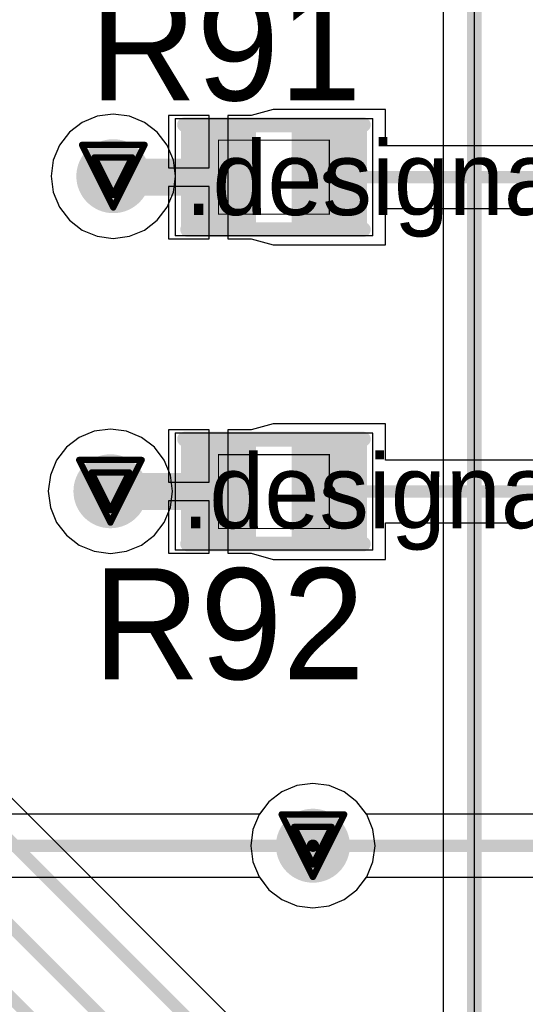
# Model space of a CAD drawing. Header units: millimetres. Extents: x 138 to 555, y 26 to 334.
# Tile 505 of 656: x 316 to 320, y 181 to 189. Entities that reach past the tile are written whole.
import ezdxf

# ---------------------------------------------------------------- set-up
doc = ezdxf.new("R2010")
doc.units = ezdxf.units.MM
for name, color, linetype in [('BottomLayer', 5, 'Continuous'), ('DrillDrawing', 1, 'Continuous'), ('Mechanical20', 56, 'Continuous'), ('Mechanical27', 56, 'Continuous'), ('MidLayer1', 16, 'Continuous'), ('MidLayer2', 76, 'Continuous'), ('MidLayer3', 90, 'Continuous'), ('MidLayer4', 156, 'Continuous'), ('MultiLayer', 9, 'Continuous'), ('TopLayer', 1, 'Continuous'), ('TopOverlay', 2, 'Continuous'), ('TopPaste', 8, 'Continuous'), ('TopSolder', 216, 'Continuous'), ('ViaHoleLayer', 16, 'Continuous')]:
    doc.layers.add(name, color=color, linetype=linetype)

# ---------------------------------------------------------------- blocks, each defined once
blk = doc.blocks.new('R0402_639')
at = {"layer": 'Mechanical20', "const_width": 0.01}
for points in [[(-0.8, 0.475), (-0.8, -0.475)], [(0.8, 0.475), (-0.8, 0.475)], [(0.8, 0.475), (0.8, -0.475)], [(0.8, -0.475), (-0.8, -0.475)]]:
    blk.add_lwpolyline(points, dxfattribs=at)
at = {"layer": 'Mechanical20', "const_width": 0.005}
for points in [[(-0.8025, 0.475, 1), (-0.7975, 0.475, 1)], [(-0.8025, 0.475, 1), (-0.7975, 0.475, 1)], [(0.7975, 0.475, 1), (0.8025, 0.475, 1)], [(0.7975, 0.475, 1), (0.8025, 0.475, 1)], [(-0.8025, -0.475, 1), (-0.7975, -0.475, 1)], [(-0.8025, -0.475, 1), (-0.7975, -0.475, 1)], [(0.7975, -0.475, 1), (0.8025, -0.475, 1)], [(0.7975, -0.475, 1), (0.8025, -0.475, 1)]]:
    blk.add_lwpolyline(points, format="xyb", close=True, dxfattribs=at)
at = {"layer": 'Mechanical27', "const_width": 0.01}
for points in [[(-0.45, 0.3), (-0.45, -0.3)], [(0.45, 0.3), (-0.45, 0.3)], [(0.45, 0.3), (0.45, -0.3)], [(0.45, -0.3), (-0.45, -0.3)]]:
    blk.add_lwpolyline(points, dxfattribs=at)
at = {"layer": 'Mechanical27', "const_width": 0.005}
for points in [[(-0.4525, 0.3, 1), (-0.4475, 0.3, 1)], [(-0.4525, 0.3, 1), (-0.4475, 0.3, 1)], [(0.4475, 0.3, 1), (0.4525, 0.3, 1)], [(0.4475, 0.3, 1), (0.4525, 0.3, 1)], [(-0.4525, -0.3, 1), (-0.4475, -0.3, 1)], [(-0.4525, -0.3, 1), (-0.4475, -0.3, 1)], [(0.4475, -0.3, 1), (0.4525, -0.3, 1)], [(0.4475, -0.3, 1), (0.4525, -0.3, 1)]]:
    blk.add_lwpolyline(points, format="xyb", close=True, dxfattribs=at)
at = {"layer": 'TopLayer'}
for points in [[(-0.195, -0.35), (-0.195, 0.35), (-0.705, -0.35), (-0.705, 0.35)], [(0.705, -0.35), (0.705, 0.35), (0.195, -0.35), (0.195, 0.35)]]:
    blk.add_solid(points, dxfattribs=at)
at = {"layer": 'TopOverlay', "const_width": 0.12}
for points in [[(0.7, 0.425), (-0.725, 0.425)], [(0.725, -0.425), (-0.725, -0.425)]]:
    blk.add_lwpolyline(points, dxfattribs=at)
at = {"layer": 'TopOverlay', "const_width": 0.06}
for points in [[(-0.755, 0.425, 1), (-0.695, 0.425, 1)], [(0.67, 0.425, 1), (0.73, 0.425, 1)], [(-0.755, -0.425, 1), (-0.695, -0.425, 1)], [(0.695, -0.425, 1), (0.755, -0.425, 1)]]:
    blk.add_lwpolyline(points, format="xyb", close=True, dxfattribs=at)
at = {"layer": 'TopPaste'}
for points in [[(-0.195, -0.35), (-0.195, 0.35), (-0.705, -0.35), (-0.705, 0.35)], [(0.705, -0.35), (0.705, 0.35), (0.195, -0.35), (0.195, 0.35)]]:
    blk.add_solid(points, dxfattribs=at)
at = {"layer": 'TopSolder'}
for points in [[(-0.145, -0.4), (-0.145, 0.4), (-0.755, -0.4), (-0.755, 0.4)], [(0.755, -0.4), (0.755, 0.4), (0.145, -0.4), (0.145, 0.4)]]:
    blk.add_solid(points, dxfattribs=at)
blk = doc.blocks.new('R0402_640')
at = {"layer": 'Mechanical20', "const_width": 0.01}
for points in [[(-0.8, 0.475), (-0.8, -0.475)], [(0.8, 0.475), (-0.8, 0.475)], [(0.8, 0.475), (0.8, -0.475)], [(0.8, -0.475), (-0.8, -0.475)]]:
    blk.add_lwpolyline(points, dxfattribs=at)
at = {"layer": 'Mechanical20', "const_width": 0.005}
for points in [[(-0.8025, 0.475, 1), (-0.7975, 0.475, 1)], [(-0.8025, 0.475, 1), (-0.7975, 0.475, 1)], [(0.7975, 0.475, 1), (0.8025, 0.475, 1)], [(0.7975, 0.475, 1), (0.8025, 0.475, 1)], [(-0.8025, -0.475, 1), (-0.7975, -0.475, 1)], [(-0.8025, -0.475, 1), (-0.7975, -0.475, 1)], [(0.7975, -0.475, 1), (0.8025, -0.475, 1)], [(0.7975, -0.475, 1), (0.8025, -0.475, 1)]]:
    blk.add_lwpolyline(points, format="xyb", close=True, dxfattribs=at)
at = {"layer": 'Mechanical27', "const_width": 0.01}
for points in [[(-0.45, 0.3), (-0.45, -0.3)], [(0.45, 0.3), (-0.45, 0.3)], [(0.45, 0.3), (0.45, -0.3)], [(0.45, -0.3), (-0.45, -0.3)]]:
    blk.add_lwpolyline(points, dxfattribs=at)
at = {"layer": 'Mechanical27', "const_width": 0.005}
for points in [[(-0.4525, 0.3, 1), (-0.4475, 0.3, 1)], [(-0.4525, 0.3, 1), (-0.4475, 0.3, 1)], [(0.4475, 0.3, 1), (0.4525, 0.3, 1)], [(0.4475, 0.3, 1), (0.4525, 0.3, 1)], [(-0.4525, -0.3, 1), (-0.4475, -0.3, 1)], [(-0.4525, -0.3, 1), (-0.4475, -0.3, 1)], [(0.4475, -0.3, 1), (0.4525, -0.3, 1)], [(0.4475, -0.3, 1), (0.4525, -0.3, 1)]]:
    blk.add_lwpolyline(points, format="xyb", close=True, dxfattribs=at)
at = {"layer": 'TopLayer'}
for points in [[(-0.195, -0.35), (-0.195, 0.35), (-0.705, -0.35), (-0.705, 0.35)], [(0.705, -0.35), (0.705, 0.35), (0.195, -0.35), (0.195, 0.35)]]:
    blk.add_solid(points, dxfattribs=at)
at = {"layer": 'TopOverlay', "const_width": 0.12}
for points in [[(0.7, 0.425), (-0.725, 0.425)], [(0.725, -0.425), (-0.725, -0.425)]]:
    blk.add_lwpolyline(points, dxfattribs=at)
at = {"layer": 'TopOverlay', "const_width": 0.06}
for points in [[(-0.755, 0.425, 1), (-0.695, 0.425, 1)], [(0.67, 0.425, 1), (0.73, 0.425, 1)], [(-0.755, -0.425, 1), (-0.695, -0.425, 1)], [(0.695, -0.425, 1), (0.755, -0.425, 1)]]:
    blk.add_lwpolyline(points, format="xyb", close=True, dxfattribs=at)
at = {"layer": 'TopPaste'}
for points in [[(-0.195, -0.35), (-0.195, 0.35), (-0.705, -0.35), (-0.705, 0.35)], [(0.705, -0.35), (0.705, 0.35), (0.195, -0.35), (0.195, 0.35)]]:
    blk.add_solid(points, dxfattribs=at)
at = {"layer": 'TopSolder'}
for points in [[(-0.145, -0.4), (-0.145, 0.4), (-0.755, -0.4), (-0.755, 0.4)], [(0.755, -0.4), (0.755, 0.4), (0.145, -0.4), (0.145, 0.4)]]:
    blk.add_solid(points, dxfattribs=at)
blk = doc.blocks.new('CON_CVILUX_CH87_20_2_V_1_00_939')
at = {"layer": 'Mechanical20', "const_width": 0.01}
blk.add_lwpolyline([(16.75, -4.8), (-16.75, -4.8)], dxfattribs=at)
at = {"layer": 'Mechanical27', "const_width": 0.01}
blk.add_lwpolyline([(16.51, -4.55), (-16.51, -4.55)], dxfattribs=at)
at = {"layer": 'TopOverlay', "const_width": 0.12}
blk.add_lwpolyline([(16.51, -4.55), (-16.51, -4.55)], dxfattribs=at)

msp = doc.modelspace()

# ---------------------------------------------------------------- linework, layer by layer
at = {"layer": 'BottomLayer'}
for p, q in [((318.3311, 182.6968), (318.2095, 182.6465)), ((318.4616, 182.714), (318.3311, 182.6968)), ((318.5921, 182.6968), (318.4616, 182.714)), ((318.7138, 182.6465), (318.5921, 182.6968)), ((318.2095, 182.6465), (318.105, 182.5663)), ((318.8182, 182.5663), (318.7138, 182.6465)), ((318.105, 182.5663), (318.027, 182.4646)), ((318.8984, 182.4619), (318.8182, 182.5663)), ((318.027, 182.4646), (268.0096, 182.4646)), ((318.9488, 182.3402), (318.8984, 182.4619)), ((318.9659, 182.2097), (318.9488, 182.3402)), ((318.9488, 182.0792), (318.9659, 182.2097)), ((318.8984, 181.9575), (318.9488, 182.0792)), ((268.0068, 181.9548), (318.027, 181.9548)), ((318.027, 181.9548), (318.105, 181.8531)), ((318.8182, 181.8531), (318.8984, 181.9575)), ((318.105, 181.8531), (318.2095, 181.773)), ((318.7138, 181.773), (318.8182, 181.8531)), ((318.2095, 181.773), (318.3311, 181.7226)), ((318.3311, 181.7226), (318.4616, 181.7054)), ((318.4616, 181.7054), (318.5921, 181.7226)), ((318.5921, 181.7226), (318.7138, 181.773))]:
    msp.add_line(p, q, dxfattribs=at)
for points, const_width in [([(316.6925, 187.6405, 1), (316.9925, 187.6405, 1)], 0.3), ([(316.6689, 185.0847, 1), (316.9689, 185.0847, 1)], 0.3), ([(318.3116, 182.2097, 1), (318.6116, 182.2097, 1)], 0.3), ([(318.4366, 182.2097, 1), (318.4866, 182.2097, 1)], 0.05)]:
    msp.add_lwpolyline(points, format="xyb", close=True, dxfattribs=dict(at, const_width=const_width))
at = {"layer": 'BottomLayer', "const_width": 0.1}
msp.add_lwpolyline([(268.0068, 182.2097), (318.4616, 182.2097)], dxfattribs=at)
at = {"layer": 'DrillDrawing', "const_width": 0.0508}
for points in [[(316.5885, 187.8945), (317.0965, 187.8945)], [(316.5885, 187.8945), (316.8425, 187.3865)], [(316.8425, 187.3865), (317.0965, 187.8945)], [(316.6901, 187.7929), (316.9949, 187.7929)], [(316.6901, 187.7929), (316.8425, 187.4881)], [(316.8425, 187.4881), (316.9949, 187.7929)], [(316.5649, 185.3387), (317.0729, 185.3387)], [(316.5649, 185.3387), (316.8189, 184.8307)], [(316.8189, 184.8307), (317.0729, 185.3387)], [(316.6665, 185.2371), (316.9713, 185.2371)], [(316.6665, 185.2371), (316.8189, 184.9323)], [(316.8189, 184.9323), (316.9713, 185.2371)], [(318.2076, 182.4637), (318.7156, 182.4637)], [(318.2076, 182.4637), (318.4616, 181.9557)], [(318.4616, 181.9557), (318.7156, 182.4637)], [(318.3092, 182.3621), (318.614, 182.3621)], [(318.3092, 182.3621), (318.4616, 182.0573)], [(318.4616, 182.0573), (318.614, 182.3621)]]:
    msp.add_lwpolyline(points, dxfattribs=at)
at = {"layer": 'DrillDrawing', "const_width": 0.0254}
for points in [[(316.5758, 187.8945, 1), (316.6012, 187.8945, 1)], [(316.5758, 187.8945, 1), (316.6012, 187.8945, 1)], [(317.0838, 187.8945, 1), (317.1092, 187.8945, 1)], [(317.0838, 187.8945, 1), (317.1092, 187.8945, 1)], [(316.6774, 187.7929, 1), (316.7028, 187.7929, 1)], [(316.6774, 187.7929, 1), (316.7028, 187.7929, 1)], [(316.9822, 187.7929, 1), (317.0076, 187.7929, 1)], [(316.9822, 187.7929, 1), (317.0076, 187.7929, 1)], [(316.8298, 187.4881, 1), (316.8552, 187.4881, 1)], [(316.8298, 187.4881, 1), (316.8552, 187.4881, 1)], [(316.8298, 187.3865, 1), (316.8552, 187.3865, 1)], [(316.8298, 187.3865, 1), (316.8552, 187.3865, 1)], [(316.5522, 185.3387, 1), (316.5776, 185.3387, 1)], [(316.5522, 185.3387, 1), (316.5776, 185.3387, 1)], [(317.0602, 185.3387, 1), (317.0856, 185.3387, 1)], [(317.0602, 185.3387, 1), (317.0856, 185.3387, 1)], [(316.6538, 185.2371, 1), (316.6792, 185.2371, 1)], [(316.6538, 185.2371, 1), (316.6792, 185.2371, 1)], [(316.9586, 185.2371, 1), (316.984, 185.2371, 1)], [(316.9586, 185.2371, 1), (316.984, 185.2371, 1)], [(316.8062, 184.9323, 1), (316.8316, 184.9323, 1)], [(316.8062, 184.9323, 1), (316.8316, 184.9323, 1)], [(316.8062, 184.8307, 1), (316.8316, 184.8307, 1)], [(316.8062, 184.8307, 1), (316.8316, 184.8307, 1)], [(318.1949, 182.4637, 1), (318.2203, 182.4637, 1)], [(318.1949, 182.4637, 1), (318.2203, 182.4637, 1)], [(318.7029, 182.4637, 1), (318.7283, 182.4637, 1)], [(318.7029, 182.4637, 1), (318.7283, 182.4637, 1)], [(318.2965, 182.3621, 1), (318.3219, 182.3621, 1)], [(318.2965, 182.3621, 1), (318.3219, 182.3621, 1)], [(318.6013, 182.3621, 1), (318.6267, 182.3621, 1)], [(318.6013, 182.3621, 1), (318.6267, 182.3621, 1)], [(318.4489, 182.0573, 1), (318.4743, 182.0573, 1)], [(318.4489, 182.0573, 1), (318.4743, 182.0573, 1)], [(318.4489, 181.9557, 1), (318.4743, 181.9557, 1)], [(318.4489, 181.9557, 1), (318.4743, 181.9557, 1)]]:
    msp.add_lwpolyline(points, format="xyb", close=True, dxfattribs=at)
at = {"layer": 'MidLayer1'}
for p, q in [((316.712, 188.1276), (316.5904, 188.0772)), ((316.8425, 188.1448), (316.712, 188.1276)), ((316.9731, 188.1276), (316.8425, 188.1448)), ((317.0947, 188.0772), (316.9731, 188.1276)), ((316.5904, 188.0772), (316.4859, 187.9971)), ((317.1991, 187.9971), (317.0947, 188.0772)), ((316.4859, 187.9971), (316.4058, 187.8926)), ((317.2793, 187.8926), (317.1991, 187.9971)), ((316.4058, 187.8926), (316.3554, 187.771)), ((317.3297, 187.771), (317.2793, 187.8926)), ((316.3554, 187.771), (316.3382, 187.6405)), ((317.3469, 187.6405), (317.3297, 187.771)), ((316.3382, 187.6405), (316.3554, 187.5099)), ((317.3297, 187.5099), (317.3469, 187.6405)), ((316.3554, 187.5099), (316.4058, 187.3883)), ((317.2793, 187.3883), (317.3297, 187.5099)), ((316.4058, 187.3883), (316.4859, 187.2838)), ((317.1991, 187.2838), (317.2793, 187.3883)), ((316.4859, 187.2838), (316.5904, 187.2037)), ((317.0947, 187.2037), (317.1991, 187.2838)), ((316.5904, 187.2037), (316.712, 187.1533)), ((316.712, 187.1533), (316.8425, 187.1361)), ((316.8425, 187.1361), (316.9731, 187.1533)), ((316.9731, 187.1533), (317.0947, 187.2037)), ((316.6883, 185.5718), (316.5667, 185.5215)), ((316.8189, 185.589), (316.6883, 185.5718)), ((316.9494, 185.5718), (316.8189, 185.589)), ((317.071, 185.5215), (316.9494, 185.5718)), ((316.5667, 185.5215), (316.4623, 185.4413)), ((317.1755, 185.4413), (317.071, 185.5215)), ((316.4623, 185.4413), (316.3821, 185.3369)), ((317.2556, 185.3369), (317.1755, 185.4413)), ((316.3821, 185.3369), (316.3317, 185.2152)), ((317.306, 185.2152), (317.2556, 185.3369)), ((316.3317, 185.2152), (316.3146, 185.0847)), ((317.3232, 185.0847), (317.306, 185.2152)), ((316.3146, 185.0847), (316.3317, 184.9542)), ((317.306, 184.9542), (317.3232, 185.0847)), ((316.3317, 184.9542), (316.3821, 184.8326)), ((317.2556, 184.8326), (317.306, 184.9542)), ((316.3821, 184.8326), (316.4623, 184.7281)), ((317.1755, 184.7281), (317.2556, 184.8326)), ((316.4623, 184.7281), (316.5667, 184.648)), ((317.071, 184.648), (317.1755, 184.7281)), ((316.5667, 184.648), (316.6883, 184.5976)), ((316.6883, 184.5976), (316.8189, 184.5804)), ((316.8189, 184.5804), (316.9494, 184.5976)), ((316.9494, 184.5976), (317.071, 184.648)), ((318.3311, 182.6968), (318.2095, 182.6465)), ((318.4616, 182.714), (318.3311, 182.6968)), ((318.5921, 182.6968), (318.4616, 182.714)), ((318.7138, 182.6465), (318.5921, 182.6968)), ((318.2095, 182.6465), (318.105, 182.5663)), ((318.8182, 182.5663), (318.7138, 182.6465)), ((318.105, 182.5663), (318.0249, 182.4619)), ((318.8984, 182.4619), (318.8182, 182.5663)), ((318.0249, 182.4619), (317.9745, 182.3402)), ((318.9488, 182.3402), (318.8984, 182.4619)), ((317.9745, 182.3402), (317.9573, 182.2097)), ((318.9659, 182.2097), (318.9488, 182.3402)), ((317.9573, 182.2097), (317.9745, 182.0792)), ((318.9488, 182.0792), (318.9659, 182.2097)), ((317.9745, 182.0792), (318.0249, 181.9575)), ((318.8984, 181.9575), (318.9488, 182.0792)), ((318.0249, 181.9575), (318.105, 181.8531)), ((318.8182, 181.8531), (318.8984, 181.9575)), ((318.105, 181.8531), (318.2095, 181.773)), ((318.7138, 181.773), (318.8182, 181.8531)), ((318.2095, 181.773), (318.3311, 181.7226)), ((318.3311, 181.7226), (318.4616, 181.7054)), ((318.4616, 181.7054), (318.5921, 181.7226)), ((318.5921, 181.7226), (318.7138, 181.773))]:
    msp.add_line(p, q, dxfattribs=at)
at = {"layer": 'MidLayer1', "const_width": 0.3}
for points in [[(316.6925, 187.6405, 1), (316.9925, 187.6405, 1)], [(316.6689, 185.0847, 1), (316.9689, 185.0847, 1)], [(318.3116, 182.2097, 1), (318.6116, 182.2097, 1)]]:
    msp.add_lwpolyline(points, format="xyb", close=True, dxfattribs=at)
at = {"layer": 'MidLayer2'}
for p, q in [((318.3311, 182.6968), (318.2095, 182.6465)), ((318.4616, 182.714), (318.3311, 182.6968)), ((318.5921, 182.6968), (318.4616, 182.714)), ((318.7138, 182.6465), (318.5921, 182.6968)), ((318.2095, 182.6465), (318.105, 182.5663)), ((318.8182, 182.5663), (318.7138, 182.6465)), ((318.105, 182.5663), (318.0249, 182.4619)), ((318.8984, 182.4619), (318.8182, 182.5663)), ((318.0249, 182.4619), (317.9745, 182.3402)), ((318.9488, 182.3402), (318.8984, 182.4619)), ((317.9745, 182.3402), (317.9573, 182.2097)), ((318.9659, 182.2097), (318.9488, 182.3402)), ((317.9573, 182.2097), (317.9745, 182.0792)), ((318.9488, 182.0792), (318.9659, 182.2097)), ((317.9745, 182.0792), (318.0249, 181.9575)), ((318.8984, 181.9575), (318.9488, 182.0792)), ((318.0249, 181.9575), (318.105, 181.8531)), ((318.8182, 181.8531), (318.8984, 181.9575)), ((318.105, 181.8531), (318.2095, 181.773)), ((318.7138, 181.773), (318.8182, 181.8531)), ((318.2095, 181.773), (318.3311, 181.7226)), ((318.3311, 181.7226), (318.4616, 181.7054)), ((318.4616, 181.7054), (318.5921, 181.7226)), ((318.5921, 181.7226), (318.7138, 181.773))]:
    msp.add_line(p, q, dxfattribs=at)
at = {"layer": 'MidLayer2', "const_width": 0.3}
for points in [[(316.6925, 187.6405, 1), (316.9925, 187.6405, 1)], [(316.6689, 185.0847, 1), (316.9689, 185.0847, 1)], [(318.3116, 182.2097, 1), (318.6116, 182.2097, 1)]]:
    msp.add_lwpolyline(points, format="xyb", close=True, dxfattribs=at)
at = {"layer": 'MidLayer3'}
for p, q in [((318.3311, 182.6968), (318.2095, 182.6465)), ((318.4616, 182.714), (318.3311, 182.6968)), ((318.5921, 182.6968), (318.4616, 182.714)), ((318.7138, 182.6465), (318.5921, 182.6968)), ((318.2095, 182.6465), (318.105, 182.5663)), ((318.8182, 182.5663), (318.7138, 182.6465)), ((318.105, 182.5663), (318.0249, 182.4619)), ((318.8984, 182.4619), (318.8182, 182.5663)), ((318.0249, 182.4619), (317.9745, 182.3402)), ((318.9488, 182.3402), (318.8984, 182.4619)), ((317.9745, 182.3402), (317.9573, 182.2097)), ((318.9659, 182.2097), (318.9488, 182.3402)), ((317.9573, 182.2097), (317.9745, 182.0792)), ((318.9488, 182.0792), (318.9659, 182.2097)), ((317.9745, 182.0792), (318.0249, 181.9575)), ((318.8984, 181.9575), (318.9488, 182.0792)), ((318.0249, 181.9575), (318.105, 181.8531)), ((318.8182, 181.8531), (318.8984, 181.9575)), ((318.105, 181.8531), (318.2095, 181.773)), ((318.7138, 181.773), (318.8182, 181.8531)), ((318.2095, 181.773), (318.3311, 181.7226)), ((318.3311, 181.7226), (318.4616, 181.7054)), ((318.4616, 181.7054), (318.5921, 181.7226)), ((318.5921, 181.7226), (318.7138, 181.773))]:
    msp.add_line(p, q, dxfattribs=at)
at = {"layer": 'MidLayer3', "const_width": 0.3}
for points in [[(316.6925, 187.6405, 1), (316.9925, 187.6405, 1)], [(316.6689, 185.0847, 1), (316.9689, 185.0847, 1)], [(318.3116, 182.2097, 1), (318.6116, 182.2097, 1)]]:
    msp.add_lwpolyline(points, format="xyb", close=True, dxfattribs=at)
at = {"layer": 'MidLayer4'}
for p, q in [((316.712, 188.1276), (316.5904, 188.0772)), ((316.8425, 188.1448), (316.712, 188.1276)), ((316.9731, 188.1276), (316.8425, 188.1448)), ((317.0947, 188.0772), (316.9731, 188.1276)), ((316.5904, 188.0772), (316.4859, 187.9971)), ((317.1991, 187.9971), (317.0947, 188.0772)), ((316.4859, 187.9971), (316.4058, 187.8926)), ((317.2793, 187.8926), (317.1991, 187.9971)), ((316.4058, 187.8926), (316.3554, 187.771)), ((317.3297, 187.771), (317.2793, 187.8926)), ((316.3554, 187.771), (316.3382, 187.6405)), ((317.3469, 187.6405), (317.3297, 187.771)), ((316.3382, 187.6405), (316.3554, 187.5099)), ((317.3297, 187.5099), (317.3469, 187.6405)), ((316.3554, 187.5099), (316.4058, 187.3883)), ((317.2793, 187.3883), (317.3297, 187.5099)), ((316.4058, 187.3883), (316.4859, 187.2838)), ((317.1991, 187.2838), (317.2793, 187.3883)), ((316.4859, 187.2838), (316.5904, 187.2037)), ((317.0947, 187.2037), (317.1991, 187.2838)), ((316.5904, 187.2037), (316.712, 187.1533)), ((316.712, 187.1533), (316.8425, 187.1361)), ((316.8425, 187.1361), (316.9731, 187.1533)), ((316.9731, 187.1533), (317.0947, 187.2037)), ((316.6883, 185.5718), (316.5667, 185.5215)), ((316.8189, 185.589), (316.6883, 185.5718)), ((316.9494, 185.5718), (316.8189, 185.589)), ((317.071, 185.5215), (316.9494, 185.5718)), ((316.5667, 185.5215), (316.4623, 185.4413)), ((317.1755, 185.4413), (317.071, 185.5215)), ((316.4623, 185.4413), (316.3821, 185.3369)), ((317.2556, 185.3369), (317.1755, 185.4413)), ((316.3821, 185.3369), (316.3317, 185.2152)), ((317.306, 185.2152), (317.2556, 185.3369)), ((316.3317, 185.2152), (316.3146, 185.0847)), ((317.3232, 185.0847), (317.306, 185.2152)), ((316.3146, 185.0847), (316.3317, 184.9542)), ((317.306, 184.9542), (317.3232, 185.0847)), ((316.3317, 184.9542), (316.3821, 184.8326)), ((317.2556, 184.8326), (317.306, 184.9542)), ((316.3821, 184.8326), (316.4623, 184.7281)), ((317.1755, 184.7281), (317.2556, 184.8326)), ((316.4623, 184.7281), (316.5667, 184.648)), ((317.071, 184.648), (317.1755, 184.7281)), ((316.5667, 184.648), (316.6883, 184.5976)), ((316.6883, 184.5976), (316.8189, 184.5804)), ((316.8189, 184.5804), (316.9494, 184.5976)), ((316.9494, 184.5976), (317.071, 184.648)), ((318.3311, 182.6968), (318.2095, 182.6465)), ((318.4616, 182.714), (318.3311, 182.6968)), ((318.5921, 182.6968), (318.4616, 182.714)), ((318.7138, 182.6465), (318.5921, 182.6968)), ((318.2095, 182.6465), (318.105, 182.5663)), ((318.8182, 182.5663), (318.7138, 182.6465)), ((318.105, 182.5663), (318.0249, 182.4619)), ((318.8984, 182.4619), (318.8182, 182.5663)), ((318.0249, 182.4619), (317.9745, 182.3402)), ((318.9488, 182.3402), (318.8984, 182.4619)), ((317.9745, 182.3402), (317.9573, 182.2097)), ((318.9659, 182.2097), (318.9488, 182.3402)), ((317.9573, 182.2097), (317.9745, 182.0792)), ((318.9488, 182.0792), (318.9659, 182.2097)), ((317.9745, 182.0792), (318.0249, 181.9575)), ((318.8984, 181.9575), (318.9488, 182.0792)), ((318.0249, 181.9575), (318.105, 181.8531)), ((318.8182, 181.8531), (318.8984, 181.9575)), ((318.105, 181.8531), (318.2095, 181.773)), ((318.7138, 181.773), (318.8182, 181.8531)), ((318.2095, 181.773), (318.3311, 181.7226)), ((318.3311, 181.7226), (318.4616, 181.7054)), ((318.4616, 181.7054), (318.5921, 181.7226)), ((318.5921, 181.7226), (318.7138, 181.773))]:
    msp.add_line(p, q, dxfattribs=at)
at = {"layer": 'MidLayer4', "const_width": 0.3}
for points in [[(316.6925, 187.6405, 1), (316.9925, 187.6405, 1)], [(316.6689, 185.0847, 1), (316.9689, 185.0847, 1)], [(318.3116, 182.2097, 1), (318.6116, 182.2097, 1)]]:
    msp.add_lwpolyline(points, format="xyb", close=True, dxfattribs=at)
at = {"layer": 'MultiLayer', "const_width": 0.3}
for points in [[(316.6925, 187.6405, 1), (316.9925, 187.6405, 1)], [(316.6689, 185.0847, 1), (316.9689, 185.0847, 1)], [(318.3116, 182.2097, 1), (318.6116, 182.2097, 1)]]:
    msp.add_lwpolyline(points, format="xyb", close=True, dxfattribs=at)
at = {"layer": 'TopLayer'}
for p, q in [((329.1675, 169.4457), (309.2154, 189.3978)), ((318.1405, 188.1824), (317.9612, 188.1324)), ((318.2797, 188.1824), (318.1405, 188.1824)), ((319.0505, 188.1824), (318.2797, 188.1824)), ((319.0505, 187.8873), (319.0505, 188.1824)), ((317.6205, 188.1324), (317.2905, 188.1324)), ((317.2905, 188.1324), (317.2905, 187.7074)), ((317.6205, 187.7074), (317.6205, 188.1324)), ((317.9612, 188.1324), (317.7705, 188.1324)), ((317.7705, 188.1324), (317.7705, 187.6324)), ((321.978, 187.8873), (319.0505, 187.8873)), ((317.2905, 187.7074), (317.6205, 187.7074)), ((317.7705, 187.6324), (317.7705, 187.1324)), ((317.6205, 187.5574), (317.2905, 187.5574)), ((317.2905, 187.5574), (317.2905, 187.1324)), ((317.6205, 187.1324), (317.6205, 187.5574)), ((319.0505, 187.0824), (319.0505, 187.3775)), ((319.0505, 187.3775), (321.9828, 187.3775)), ((317.2905, 187.1324), (317.6205, 187.1324)), ((317.7705, 187.1324), (317.9612, 187.1324)), ((317.9612, 187.1324), (318.1405, 187.0824)), ((318.1405, 187.0824), (318.2797, 187.0824)), ((318.2797, 187.0824), (319.0505, 187.0824)), ((318.1405, 185.6324), (317.9612, 185.5824)), ((318.2797, 185.6324), (318.1405, 185.6324)), ((319.0505, 185.6324), (318.2797, 185.6324)), ((319.0505, 185.3373), (319.0505, 185.6324)), ((317.6205, 185.5824), (317.2905, 185.5824)), ((317.2905, 185.5824), (317.2905, 185.1574)), ((317.6205, 185.1574), (317.6205, 185.5824)), ((317.9612, 185.5824), (317.7705, 185.5824)), ((317.7705, 185.5824), (317.7705, 185.0824)), ((321.9756, 185.3373), (319.0505, 185.3373)), ((317.2905, 185.1574), (317.6205, 185.1574)), ((317.7705, 185.0824), (317.7705, 184.5824)), ((317.6205, 185.0074), (317.2905, 185.0074)), ((317.2905, 185.0074), (317.2905, 184.5824)), ((317.6205, 184.5824), (317.6205, 185.0074)), ((319.0505, 184.5324), (319.0505, 184.8275)), ((319.0505, 184.8275), (321.9852, 184.8275)), ((317.2905, 184.5824), (317.6205, 184.5824)), ((317.7705, 184.5824), (317.9612, 184.5824)), ((317.9612, 184.5824), (318.1405, 184.5324)), ((318.1405, 184.5324), (318.2797, 184.5324)), ((318.2797, 184.5324), (319.0505, 184.5324)), ((318.3311, 182.6968), (318.2095, 182.6465)), ((318.4616, 182.714), (318.3311, 182.6968)), ((318.5921, 182.6968), (318.4616, 182.714)), ((318.7138, 182.6465), (318.5921, 182.6968)), ((318.2095, 182.6465), (318.105, 182.5663)), ((318.8182, 182.5663), (318.7138, 182.6465)), ((318.105, 182.5663), (318.0249, 182.4619)), ((318.8963, 182.4646), (318.8182, 182.5663)), ((318.0249, 182.4619), (317.9745, 182.3402)), ((342.5771, 182.4646), (318.8963, 182.4646)), ((317.9745, 182.3402), (317.9573, 182.2097)), ((317.9573, 182.2097), (317.9745, 182.0792)), ((317.9745, 182.0792), (318.0249, 181.9575)), ((318.0249, 181.9575), (318.105, 181.8531)), ((318.8182, 181.8531), (318.8963, 181.9548)), ((318.8963, 181.9548), (342.4715, 181.9548)), ((318.105, 181.8531), (318.2095, 181.773)), ((318.7138, 181.773), (318.8182, 181.8531)), ((318.2095, 181.773), (318.3311, 181.7226)), ((318.3311, 181.7226), (318.4616, 181.7054)), ((318.4616, 181.7054), (318.5921, 181.7226)), ((318.5921, 181.7226), (318.7138, 181.773))]:
    msp.add_line(p, q, dxfattribs=at)
for points, const_width in [([(308.9605, 189.2923), (328.9873, 169.2655)], 0.1), ([(308.5394, 189.0301), (328.5534, 169.016)], 0.1), ([(308.2005, 188.7896), (328.1196, 168.8705)], 0.1), ([(316.8425, 187.6405), (316.8506, 187.6324)], 0.3), ([(316.8506, 187.6324), (317.6954, 187.6324)], 0.3), ([(318.5955, 187.6324), (323.0405, 187.6324)], 0.1), ([(316.8189, 185.0824), (316.8189, 185.0847)], 0.3), ([(316.8189, 185.0824), (317.6954, 185.0824)], 0.3), ([(318.5955, 185.0824), (323.0305, 185.0824)], 0.1), ([(318.4616, 182.2097), (342.5771, 182.2097)], 0.1)]:
    msp.add_lwpolyline(points, dxfattribs=dict(at, const_width=const_width))
for points, const_width in [([(316.6925, 187.6405, 1), (316.9925, 187.6405, 1)], 0.3), ([(316.7675, 187.6405, 1), (316.9175, 187.6405, 1)], 0.15), ([(316.7756, 187.6324, 1), (316.9256, 187.6324, 1)], 0.15), ([(316.7756, 187.6324, 1), (316.9256, 187.6324, 1)], 0.15), ([(317.6204, 187.6324, 1), (317.7704, 187.6324, 1)], 0.15), ([(318.5705, 187.6324, 1), (318.6205, 187.6324, 1)], 0.05), ([(316.6689, 185.0847, 1), (316.9689, 185.0847, 1)], 0.3), ([(316.7439, 185.0847, 1), (316.8939, 185.0847, 1)], 0.15), ([(316.7439, 185.0824, 1), (316.8939, 185.0824, 1)], 0.15), ([(316.7439, 185.0824, 1), (316.8939, 185.0824, 1)], 0.15), ([(317.6204, 185.0824, 1), (317.7704, 185.0824, 1)], 0.15), ([(318.5705, 185.0824, 1), (318.6205, 185.0824, 1)], 0.05), ([(318.3116, 182.2097, 1), (318.6116, 182.2097, 1)], 0.3), ([(318.4366, 182.2097, 1), (318.4866, 182.2097, 1)], 0.05)]:
    msp.add_lwpolyline(points, format="xyb", close=True, dxfattribs=dict(at, const_width=const_width))
at = {"layer": 'ViaHoleLayer', "const_width": 0.15}
for points in [[(316.7675, 187.6405, 1), (316.9175, 187.6405, 1)], [(316.7439, 185.0847, 1), (316.8939, 185.0847, 1)], [(318.3866, 182.2097, 1), (318.5366, 182.2097, 1)]]:
    msp.add_lwpolyline(points, format="xyb", close=True, dxfattribs=at)

# ---------------------------------------------------------------- block references
for name, p, rotation in [('CON_CVILUX_CH87_20_2_V_1_00_939', (324.3205, 196.5324), 270), ('R0402_639', (318.1455, 187.6324), 180), ('R0402_640', (318.1455, 185.0824), 180)]:
    msp.add_blockref(name, p, dxfattribs=dict(rotation=rotation))

# ---------------------------------------------------------------- texts
at = {"layer": 'Mechanical27'}
for p in [(317.4238, 187.325), (317.3984, 184.785)]:
    msp.add_text('.designator', height=0.599999, dxfattribs=at).set_placement(p)
at = {"layer": 'TopOverlay'}
for s, p in [('R91', (316.6494, 188.2553)), ('R92', (316.6756, 183.5603))]:
    msp.add_text(s, height=0.9, dxfattribs=at).set_placement(p)

doc.saveas('drawing.dxf')
